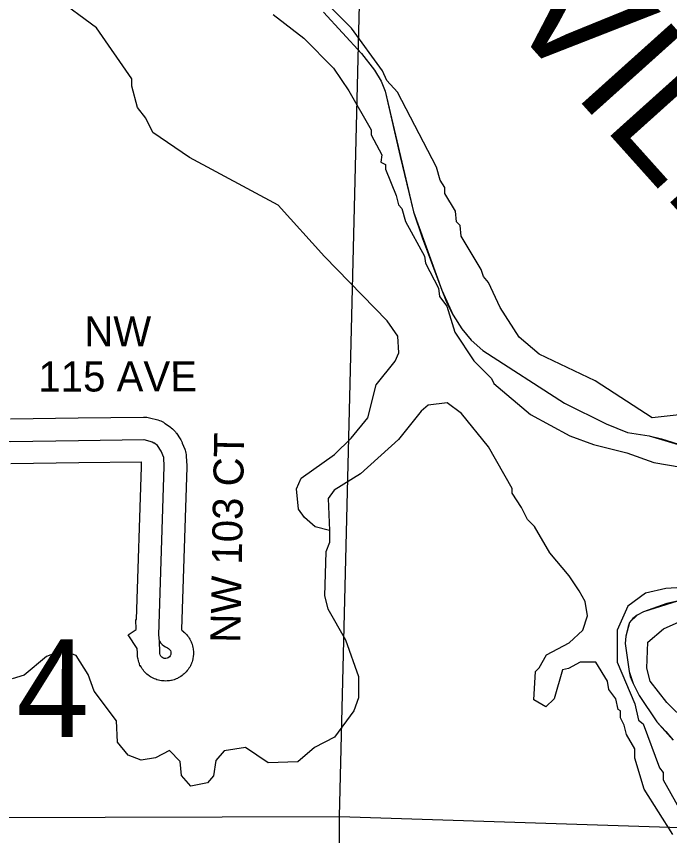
# Model space of a CAD drawing. Extents: x -1403959 to 81668, y -1400582 to 11018.
# Drawn here: x 6469.6 to 6553.7, y 9402.8 to 9508.2 of the extents above; entities that cross this region are included whole.
import ezdxf

# ---------------------------------------------------------------- set-up
doc = ezdxf.new("R2010")
doc.units = 0
for name, color, linetype in [('tdCiCoBndryTxt', 7, 'Continuous'), ('tdCiSectLine', 7, 'Continuous'), ('tdCoCityStreetMajor', 7, 'Continuous'), ('tdCoClipBndry', 7, 'Continuous'), ('tdCoSectLinePart', 7, 'Continuous'), ('tdCoSectNmbr', 7, 'Continuous'), ('tdCoSurfBitum', 7, 'Continuous'), ('tdCoSurfConc', 7, 'Continuous'), ('tdCoTwpNameTxt', 7, 'Continuous')]:
    doc.layers.add(name, color=color, linetype=linetype)

msp = doc.modelspace()

# ---------------------------------------------------------------- linework, layer by layer
at = {"layer": 'tdCiCoBndryTxt'}
for points in [[(6464.66, 9453.59), (6468.83, 9453.48), (6477.61, 9453.62), (6486.02, 9453.71), (6487.09, 9453.44), (6487.3, 9453.29)], [(6488.03, 9427.8), (6488.18, 9427.57), (6488.37, 9427.37), (6488.58, 9427.19), (6488.81, 9427.04), (6489.06, 9426.93), (6489.21, 9426.85), (6489.34, 9426.73), (6489.44, 9426.58), (6489.5, 9426.41), (6489.52, 9426.24), (6489.49, 9426.06), (6489.42, 9425.9), (6489.31, 9425.76), (6489.17, 9425.65), (6489.01, 9425.58), (6488.84, 9425.55), (6488.66, 9425.57), (6488.49, 9425.62), (6488.34, 9425.72), (6488.23, 9425.85), (6488.14, 9426.01), (6488.1, 9426.18), (6488.1, 9426.36), (6488.03, 9427.8), (6488.03, 9427.8), (6487.94, 9428.59), (6488.64, 9450.24), (6488.58, 9451.42), (6488.27, 9452.22), (6487.79, 9452.94), (6487.3, 9453.29)]]:
    msp.add_lwpolyline(points, dxfattribs=at)
at = {"layer": 'tdCiSectLine'}
msp.add_lwpolyline([(6468.85, 9456.39), (6477.56, 9456.52), (6477.57, 9456.52), (6485.99, 9456.62), (6486.02, 9456.62), (6486.21, 9456.61), (6486.4, 9456.59), (6486.58, 9456.56), (6486.74, 9456.52), (6487.81, 9456.25), (6487.84, 9456.24), (6488.03, 9456.19), (6488.2, 9456.12), (6488.38, 9456.04), (6488.54, 9455.95), (6488.7, 9455.85), (6488.78, 9455.8), (6489.47, 9455.3), (6489.56, 9455.24), (6489.7, 9455.12), (6489.84, 9454.99), (6489.97, 9454.85), (6490.09, 9454.71), (6490.2, 9454.55), (6490.21, 9454.55), (6490.69, 9453.82), (6490.79, 9453.67), (6490.88, 9453.5), (6490.96, 9453.33), (6490.98, 9453.27), (6491.29, 9452.48), (6491.33, 9452.36), (6491.39, 9452.17), (6491.43, 9451.99), (6491.46, 9451.8), (6491.48, 9451.61), (6491.48, 9451.55), (6491.54, 9450.37), (6491.54, 9450.24), (6491.54, 9450.15), (6490.86, 9429.3), (6490.87, 9429.23), (6490.98, 9429.15), (6491.13, 9429.03), (6491.15, 9429), (6491.28, 9428.89), (6491.39, 9428.78), (6491.52, 9428.64), (6491.65, 9428.49), (6491.76, 9428.34), (6491.85, 9428.19), (6491.95, 9428.03), (6492.04, 9427.86), (6492.12, 9427.69), (6492.18, 9427.55), (6492.24, 9427.38), (6492.25, 9427.35), (6492.3, 9427.17), (6492.35, 9426.98), (6492.38, 9426.79), (6492.39, 9426.68), (6492.41, 9426.5), (6492.41, 9426.43), (6492.42, 9426.24), (6492.41, 9426.05), (6492.39, 9425.86), (6492.38, 9425.78), (6492.35, 9425.61), (6492.33, 9425.5), (6492.29, 9425.31), (6492.24, 9425.13), (6492.17, 9424.95), (6492.15, 9424.91), (6492.08, 9424.75), (6492.02, 9424.62), (6491.93, 9424.45), (6491.83, 9424.29), (6491.72, 9424.14), (6491.72, 9424.13), (6491.61, 9423.99), (6491.49, 9423.85), (6491.36, 9423.71), (6491.22, 9423.58), (6491.1, 9423.48), (6490.96, 9423.37), (6490.94, 9423.35), (6490.78, 9423.24), (6490.62, 9423.14), (6490.45, 9423.05), (6490.34, 9423), (6490.18, 9422.93), (6490.12, 9422.9), (6489.94, 9422.83), (6489.76, 9422.78), (6489.58, 9422.74), (6489.49, 9422.72), (6489.32, 9422.69), (6489.21, 9422.68), (6489.03, 9422.66), (6488.84, 9422.65), (6488.65, 9422.66), (6488.6, 9422.66), (6488.42, 9422.68), (6488.28, 9422.69), (6488.09, 9422.72), (6487.91, 9422.76), (6487.73, 9422.82), (6487.71, 9422.82), (6487.55, 9422.88), (6487.38, 9422.94), (6487.21, 9423.02), (6487.04, 9423.11), (6486.9, 9423.2), (6486.75, 9423.3), (6486.73, 9423.31), (6486.58, 9423.42), (6486.43, 9423.54), (6486.29, 9423.67), (6486.2, 9423.76), (6486.08, 9423.89), (6486.04, 9423.94), (6485.92, 9424.09), (6485.81, 9424.24), (6485.71, 9424.4), (6485.67, 9424.48), (6485.61, 9424.59), (6485.49, 9424.57), (6485.45, 9424.93), (6485.39, 9425.07), (6485.34, 9425.26), (6485.33, 9425.31), (6485.28, 9425.48), (6485.25, 9425.61), (6485.22, 9425.8), (6485.2, 9425.99), (6485.2, 9426.18), (6485.2, 9426.2), (6485.2, 9426.3), (6485.17, 9426.85), (6484, 9428.59), (6485.05, 9429.29), (6484.99, 9430.56), (6485.1, 9430.56), (6485.73, 9450.22), (6485.71, 9450.8), (6485.67, 9450.81), (6477.64, 9450.72), (6468.88, 9450.58)], dxfattribs=at)
at = {"layer": 'tdCoCityStreetMajor'}
for points in [[(6511.21, 9405.21), (6513.8, 9509.68)], [(6465.88, 9405.1), (6511.21, 9405.21)], [(6511.2, 9367.6), (6511.21, 9405.21)], [(6511.21, 9405.21), (6610.87, 9402.01)]]:
    msp.add_lwpolyline(points, dxfattribs=at)
at = {"layer": 'tdCoClipBndry'}
for points in [[(6509.16, 9508.71), (6514.03, 9503.4), (6515.73, 9501.26), (6516.56, 9499.82), (6517.1, 9498.53), (6520.76, 9483.03), (6524.39, 9472.95), (6525.83, 9469.72), (6526.95, 9467.95), (6528.15, 9466.51), (6529.68, 9465.18), (6540.17, 9458.39), (6545.55, 9455.73), (6548.29, 9454.64), (6551.07, 9454.21), (6558.42, 9452.01)], [(6554.71, 9432.93), (6550.37, 9431.54), (6549.52, 9431.14), (6548.55, 9430.2), (6548.1, 9428.44), (6548.01, 9427.48), (6548.49, 9423.88), (6549.02, 9422.33), (6549.78, 9420.78), (6552.09, 9417.41), (6554.16, 9415.04)]]:
    msp.add_lwpolyline(points, dxfattribs=at)
at = {"layer": 'tdCoSurfBitum'}
for points in [[(6509.91, 9442.02), (6508.08, 9442.48), (6506.71, 9443.71), (6505.95, 9444.78), (6505.66, 9447.37), (6506.27, 9448.75), (6510.56, 9451.78), (6512.7, 9453.91), (6514.85, 9456.5), (6515.93, 9460.77), (6518.39, 9463.81), (6518.85, 9464.88), (6518.71, 9467.02), (6517.34, 9469.01), (6509.27, 9477.28), (6503.34, 9483.87), (6491.91, 9490.02), (6487.19, 9493.24), (6486.28, 9495.08), (6485.22, 9496.45), (6484.46, 9499.21), (6484.47, 9500.12), (6479.91, 9506.7), (6474.58, 9510.69)], [(6555.72, 9456.97), (6551.45, 9456.52), (6544.13, 9461.27), (6536.91, 9464.73), (6534.33, 9466.88), (6531.9, 9470.71), (6530.38, 9473.92), (6529.77, 9474.69), (6529.47, 9475.61), (6526.89, 9479.89), (6526.74, 9481.26), (6526.28, 9481.73), (6526.13, 9483.1), (6524.77, 9485.4), (6524.77, 9486.16), (6524.16, 9487.08), (6523.71, 9488.76), (6518.7, 9498.4), (6517.33, 9499.93), (6516.73, 9501.15), (6512.78, 9506.67), (6508.36, 9511.11)], [(6502.68, 9508.42), (6506.64, 9505.35), (6510.45, 9501.52), (6512.43, 9498.61), (6515.31, 9493.55), (6515.31, 9492.94), (6516.68, 9490.34), (6516.52, 9489.42), (6517.13, 9489.12), (6517.13, 9488.5), (6518.5, 9485.14), (6518.8, 9483.91), (6519.25, 9483.45), (6519.71, 9481.77), (6522.14, 9477.33), (6522.29, 9476.41), (6523.96, 9473.2), (6524.11, 9472.13), (6525.02, 9470.9), (6526.08, 9467.54), (6528.51, 9463.86), (6530.8, 9461.56), (6531.1, 9460.95), (6535.82, 9456.96), (6540.85, 9454.19), (6543.91, 9453.1), (6548.19, 9452.02), (6551.7, 9450.79), (6555.21, 9450.17)], [(6554.13, 9402.93), (6550.46, 9408.74), (6549.24, 9412.72), (6549.24, 9413.94), (6548.17, 9415.77), (6547.87, 9416.99), (6547.41, 9417.91), (6547.41, 9418.83), (6547.1, 9418.98), (6546.8, 9420.35), (6545.88, 9421.58), (6545.73, 9422.65), (6544.21, 9425.09), (6542.22, 9425.1), (6540.69, 9424.26), (6539.93, 9424.1), (6538.85, 9420.38), (6537.78, 9419.32), (6536.25, 9420.24), (6536.45, 9423.9), (6536.91, 9424.36), (6537.85, 9426.03), (6540.78, 9427.55), (6542.53, 9429.22), (6543.15, 9431.05), (6542.85, 9432.88), (6542.09, 9434.26), (6540.8, 9436.17), (6538.3, 9439.16), (6536.33, 9442.53), (6535.42, 9443.45), (6534.66, 9444.98), (6533.45, 9446.81), (6533.45, 9447.42), (6530.41, 9452.78), (6526.92, 9457.06), (6525.09, 9458.45), (6522.64, 9458.15), (6521.73, 9457.39), (6518.81, 9453.74), (6513.91, 9449.33), (6510.54, 9447.2), (6509.77, 9446.14), (6509.91, 9442.02), (6509.91, 9440.49), (6509.45, 9439.27), (6509.27, 9433.62), (6509.72, 9431.94), (6512, 9427.96), (6513.66, 9423.22), (6513.65, 9420.48), (6513.04, 9418.8), (6510.58, 9415.45), (6507.98, 9414.09), (6505.84, 9412.26), (6502.02, 9412.12), (6499.13, 9414.12), (6496.38, 9413.67), (6495.3, 9412.45), (6494.99, 9410.47), (6494.22, 9409.56), (6492.08, 9409.11), (6490.87, 9410.49), (6490.72, 9412.32), (6489.35, 9413.7), (6487.52, 9412.79), (6485.68, 9412.49), (6484, 9413.11), (6482.64, 9414.79), (6482.49, 9417.54), (6479.61, 9421.37), (6478.85, 9423.51), (6477.33, 9425.96), (6475.5, 9426.57), (6473.51, 9425.82), (6470.6, 9423.39), (6469.07, 9422.93)], [(6558.1, 9434.87), (6553.22, 9434.56), (6550.63, 9433.95), (6548.34, 9432.27), (6546.96, 9429.21), (6546.95, 9425.09), (6549.23, 9419.74), (6549.69, 9417.6), (6550.3, 9417.14), (6552.42, 9411.49), (6552.88, 9410.87), (6552.88, 9409.96), (6555.46, 9405.37)], [(6558.39, 9414.98), (6553.36, 9419.88), (6551.22, 9422.63), (6550.77, 9424.31), (6550.93, 9427.67), (6552.92, 9429.35), (6556.59, 9431.02)]]:
    msp.add_lwpolyline(points, dxfattribs=at)
at = {"layer": 'tdCoTwpNameTxt'}
for points in [[(6509.16, 9508.71), (6514.03, 9503.4), (6515.73, 9501.26), (6516.56, 9499.82), (6517.1, 9498.53), (6519.02, 9490.16), (6520.76, 9483.03), (6521.84, 9479.72), (6524.39, 9472.95), (6525.04, 9471.3), (6525.83, 9469.72), (6526.95, 9467.95), (6528.15, 9466.51), (6529.68, 9465.18), (6540.17, 9458.39), (6545.55, 9455.73), (6548.29, 9454.64), (6551.07, 9454.21), (6552.65, 9453.83), (6558.42, 9452.01)], [(6554.71, 9432.93), (6553.35, 9432.61), (6550.37, 9431.54), (6549.52, 9431.14), (6548.96, 9430.71), (6548.55, 9430.2), (6548.36, 9429.65), (6548.1, 9428.44), (6548.01, 9427.48), (6548.49, 9423.88), (6548.63, 9423.25), (6549.02, 9422.33), (6549.78, 9420.78), (6552.09, 9417.41), (6553.22, 9416.18), (6554.16, 9415.04)]]:
    msp.add_lwpolyline(points, dxfattribs=at)

# ---------------------------------------------------------------- texts
at = {"layer": 'tdCoSectLinePart'}
msp.add_text('4', height=12.57, rotation=359.9899, dxfattribs=at).set_placement((6469.63, 9415.45))
at = {"layer": 'tdCoSectNmbr'}
for s, height, rotation, p in [('NW ', 3.869, 0.0484, (6478.36, 9465.71)), ('115 AVE', 3.869, 0.0484, (6472.45, 9459.9)), ('NW 103 CT', 3.869, 88.9343, (6498.45, 9427.54)), ('NW 112 AVE', 7.738, 28.9784, (6545.61, 9381.37))]:
    msp.add_text(s, height=height, rotation=rotation, dxfattribs=at).set_placement(p)
at = {"layer": 'tdCoSurfConc'}
msp.add_text('SAYLORVILLE', height=15.4765, rotation=311.9085, dxfattribs=at).set_placement((6475.82, 9571.11))

doc.saveas('drawing.dxf')
